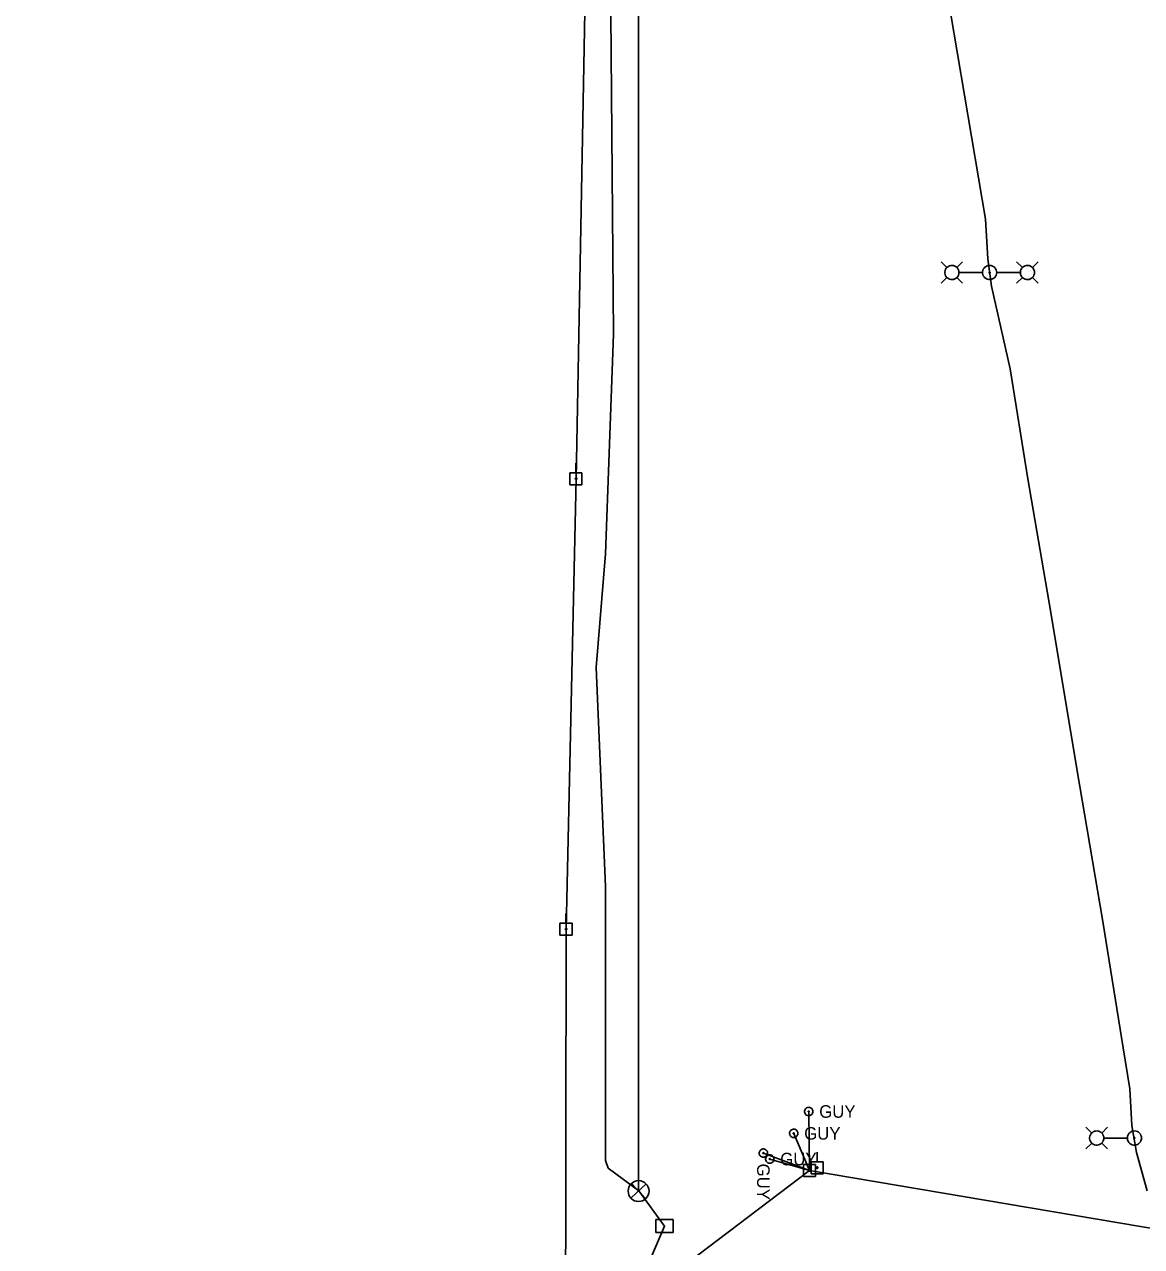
# Model space of a CAD drawing. Extents: x 596028 to 606371, y 330010 to 403088.
# Drawn here: x 604103.6 to 604446.4, y 338096 to 338470.7 of the extents above; entities that cross this region are included whole.
import ezdxf

# ---------------------------------------------------------------- set-up
doc = ezdxf.new("R2010")
doc.units = 0
for name, color, linetype in [('E_FTMS', 7, 'Continuous'), ('E_FTMS_Conduit', 7, 'Continuous'), ('E_LTG', 7, 'Continuous'), ('E_LTG_CID', 7, 'Continuous'), ('E_UTL_EGuyWire', 7, 'Continuous'), ('E_UTL_EPowerPole', 7, 'Continuous'), ('E_UTL_FO_UG_QWEST', 7, 'Continuous'), ('E_UTL_Overhead', 7, 'Continuous')]:
    doc.layers.add(name, color=color, linetype=linetype)

msp = doc.modelspace()

# ---------------------------------------------------------------- linework, layer by layer
at = {"layer": 'E_FTMS'}
for p, q in [((604294.39, 338115.17), (604289.71, 338110.81)), ((604294.23, 338110.65), (604289.87, 338115.33))]:
    msp.add_line(p, q, dxfattribs=at)
msp.add_circle((604292.05, 338112.99), 3.2, dxfattribs=at)
at = {"layer": 'E_FTMS_Conduit'}
msp.add_lwpolyline([(604292.05, 338112.99), (604292.05, 338601.41)], dxfattribs=at)
at = {"layer": 'E_LTG'}
for points in [[(604386.64, 338396.17), (604384.86, 338397.94)], [(604390.34, 338394.64), (604390.3, 338395.06), (604390.19, 338395.45), (604390, 338395.82), (604389.74, 338396.14), (604389.43, 338396.42), (604389.07, 338396.62), (604388.68, 338396.76), (604388.27, 338396.82), (604387.86, 338396.8), (604387.45, 338396.7), (604387.08, 338396.53), (604386.74, 338396.29), (604386.46, 338395.99), (604386.23, 338395.64), (604386.08, 338395.26), (604386, 338394.85), (604386, 338394.44), (604386.08, 338394.03), (604386.23, 338393.65), (604386.46, 338393.3), (604386.74, 338393), (604387.08, 338392.76), (604387.45, 338392.59), (604387.86, 338392.49), (604388.27, 338392.47), (604388.68, 338392.53), (604389.07, 338392.66), (604389.43, 338392.87), (604389.74, 338393.14), (604390, 338393.47), (604390.19, 338393.83), (604390.3, 338394.23), (604390.34, 338394.64)], [(604389.69, 338396.17), (604391.47, 338397.94)], [(604390.38, 338394.64), (604397.56, 338394.64)], [(604401.91, 338394.64), (604401.87, 338395.05), (604401.75, 338395.45), (604401.56, 338395.82), (604401.31, 338396.14), (604400.99, 338396.42), (604400.63, 338396.62), (604400.24, 338396.76), (604399.83, 338396.82), (604399.42, 338396.8), (604399.02, 338396.7), (604398.64, 338396.53), (604398.31, 338396.29), (604398.02, 338395.99), (604397.8, 338395.64), (604397.64, 338395.26), (604397.57, 338394.85), (604397.57, 338394.44), (604397.64, 338394.03), (604397.8, 338393.65), (604398.02, 338393.3), (604398.31, 338393), (604398.64, 338392.76), (604399.02, 338392.59), (604399.42, 338392.49), (604399.83, 338392.47), (604400.24, 338392.53), (604400.63, 338392.66), (604400.99, 338392.87), (604401.31, 338393.14), (604401.56, 338393.47), (604401.75, 338393.83), (604401.87, 338394.23), (604401.91, 338394.64)], [(604399.9, 338394.64), (604399.89, 338394.67), (604399.89, 338394.71), (604399.87, 338394.73), (604399.85, 338394.76), (604399.83, 338394.78), (604399.8, 338394.79), (604399.77, 338394.8), (604399.74, 338394.81), (604399.71, 338394.81), (604399.68, 338394.8), (604399.65, 338394.79), (604399.62, 338394.77), (604399.6, 338394.75), (604399.58, 338394.72), (604399.57, 338394.69), (604399.57, 338394.66), (604399.57, 338394.63), (604399.57, 338394.6), (604399.58, 338394.57), (604399.6, 338394.54), (604399.62, 338394.52), (604399.65, 338394.5), (604399.68, 338394.49), (604399.71, 338394.48), (604399.74, 338394.48), (604399.77, 338394.48), (604399.8, 338394.49), (604399.83, 338394.51), (604399.85, 338394.53), (604399.87, 338394.55), (604399.89, 338394.58), (604399.89, 338394.61), (604399.9, 338394.64)], [(604409.12, 338394.64), (604401.94, 338394.64)], [(604409.81, 338396.17), (604408.03, 338397.94)], [(604413.51, 338394.64), (604413.47, 338395.05), (604413.35, 338395.45), (604413.16, 338395.82), (604412.91, 338396.14), (604412.6, 338396.42), (604412.24, 338396.62), (604411.85, 338396.76), (604411.44, 338396.82), (604411.02, 338396.8), (604410.62, 338396.7), (604410.25, 338396.53), (604409.91, 338396.29), (604409.62, 338395.99), (604409.4, 338395.64), (604409.25, 338395.26), (604409.17, 338394.85), (604409.17, 338394.44), (604409.25, 338394.03), (604409.4, 338393.65), (604409.62, 338393.3), (604409.91, 338393), (604410.25, 338392.76), (604410.62, 338392.59), (604411.02, 338392.49), (604411.44, 338392.47), (604411.85, 338392.53), (604412.24, 338392.66), (604412.6, 338392.87), (604412.91, 338393.14), (604413.16, 338393.47), (604413.35, 338393.83), (604413.47, 338394.23), (604413.51, 338394.64)], [(604412.86, 338396.17), (604414.64, 338397.94)], [(604386.64, 338393.12), (604384.86, 338391.34)], [(604389.69, 338393.12), (604391.47, 338391.34)], [(604409.81, 338393.12), (604408.03, 338391.34)], [(604412.86, 338393.12), (604414.64, 338391.34)], [(604431.07, 338130.78), (604429.29, 338132.55)], [(604434.12, 338130.78), (604435.9, 338132.55)], [(604434.77, 338129.25), (604434.73, 338129.67), (604434.62, 338130.06), (604434.43, 338130.43), (604434.17, 338130.76), (604433.86, 338131.03), (604433.5, 338131.23), (604433.11, 338131.37), (604432.7, 338131.43), (604432.29, 338131.41), (604431.88, 338131.31), (604431.51, 338131.14), (604431.17, 338130.9), (604430.89, 338130.6), (604430.66, 338130.25), (604430.51, 338129.87), (604430.43, 338129.46), (604430.43, 338129.05), (604430.51, 338128.64), (604430.66, 338128.26), (604430.89, 338127.91), (604431.17, 338127.61), (604431.51, 338127.37), (604431.88, 338127.2), (604432.29, 338127.1), (604432.7, 338127.08), (604433.11, 338127.14), (604433.5, 338127.28), (604433.86, 338127.48), (604434.17, 338127.75), (604434.43, 338128.08), (604434.62, 338128.45), (604434.73, 338128.84), (604434.77, 338129.25)], [(604434.81, 338129.25), (604441.99, 338129.25)], [(604446.34, 338129.25), (604446.3, 338129.67), (604446.18, 338130.06), (604445.99, 338130.43), (604445.74, 338130.76), (604445.42, 338131.03), (604445.06, 338131.23), (604444.67, 338131.37), (604444.26, 338131.43), (604443.85, 338131.41), (604443.45, 338131.31), (604443.07, 338131.14), (604442.74, 338130.9), (604442.45, 338130.6), (604442.23, 338130.25), (604442.07, 338129.87), (604442, 338129.46), (604442, 338129.05), (604442.07, 338128.64), (604442.23, 338128.26), (604442.45, 338127.91), (604442.74, 338127.61), (604443.07, 338127.37), (604443.45, 338127.2), (604443.85, 338127.1), (604444.26, 338127.08), (604444.67, 338127.14), (604445.06, 338127.27), (604445.42, 338127.48), (604445.74, 338127.75), (604445.99, 338128.08), (604446.18, 338128.45), (604446.3, 338128.84), (604446.34, 338129.25)], [(604444.33, 338129.25), (604444.32, 338129.29), (604444.32, 338129.32), (604444.3, 338129.34), (604444.28, 338129.37), (604444.26, 338129.39), (604444.23, 338129.41), (604444.2, 338129.42), (604444.17, 338129.42), (604444.14, 338129.42), (604444.11, 338129.41), (604444.08, 338129.4), (604444.05, 338129.38), (604444.03, 338129.36), (604444.01, 338129.33), (604444, 338129.3), (604444, 338129.27), (604444, 338129.24), (604444, 338129.21), (604444.01, 338129.18), (604444.03, 338129.15), (604444.05, 338129.13), (604444.08, 338129.11), (604444.11, 338129.1), (604444.14, 338129.09), (604444.17, 338129.09), (604444.2, 338129.09), (604444.23, 338129.1), (604444.26, 338129.12), (604444.28, 338129.14), (604444.3, 338129.16), (604444.32, 338129.19), (604444.32, 338129.22), (604444.33, 338129.25)], [(604431.07, 338127.73), (604429.29, 338125.95)], [(604434.12, 338127.73), (604435.9, 338125.95)]]:
    msp.add_lwpolyline(points, dxfattribs=at)
at = {"layer": 'E_LTG_CID'}
msp.add_lwpolyline([(604448.04, 338113.09), (604444.75, 338124.83), (604443.41, 338133.07), (604442.71, 338144.36), (604440.69, 338156.93), (604434.52, 338195.65), (604426.45, 338242.49), (604418.51, 338290.37), (604411.48, 338331.4), (604406.05, 338365.11), (604400.32, 338390.47), (604399.21, 338398.84), (604398.47, 338411.01), (604387.76, 338474.36), (604378.81, 338528.04), (604367.93, 338592.68), (604362.35, 338626.27), (604357.03, 338658.73), (604353.57, 338670.76)], dxfattribs=at)
at = {"layer": 'E_UTL_EGuyWire'}
for p in [(604344.25, 338137.39), (604339.64, 338130.69), (604330.33, 338124.63), (604332.31, 338122.8)]:
    msp.add_line(p, (604344.53, 338119.28), dxfattribs=at)
for points in [[(604345.54, 338137.39), (604345.51, 338137.64), (604345.45, 338137.87), (604345.33, 338138.09), (604345.18, 338138.28), (604345, 338138.44), (604344.79, 338138.56), (604344.56, 338138.64), (604344.32, 338138.67), (604344.07, 338138.66), (604343.83, 338138.61), (604343.61, 338138.5), (604343.41, 338138.36), (604343.25, 338138.19), (604343.11, 338137.98), (604343.02, 338137.75), (604342.98, 338137.51), (604342.98, 338137.27), (604343.02, 338137.03), (604343.11, 338136.8), (604343.25, 338136.6), (604343.41, 338136.42), (604343.61, 338136.28), (604343.83, 338136.18), (604344.07, 338136.12), (604344.32, 338136.11), (604344.56, 338136.15), (604344.79, 338136.23), (604345, 338136.35), (604345.18, 338136.51), (604345.33, 338136.7), (604345.45, 338136.92), (604345.51, 338137.15), (604345.54, 338137.39)], [(604344.41, 338137.39), (604344.41, 338137.42), (604344.4, 338137.45), (604344.39, 338137.48), (604344.37, 338137.5), (604344.35, 338137.52), (604344.32, 338137.54), (604344.29, 338137.55), (604344.26, 338137.55), (604344.23, 338137.55), (604344.2, 338137.54), (604344.17, 338137.53), (604344.15, 338137.51), (604344.13, 338137.49), (604344.11, 338137.47), (604344.1, 338137.44), (604344.09, 338137.41), (604344.09, 338137.38), (604344.1, 338137.35), (604344.11, 338137.32), (604344.13, 338137.29), (604344.15, 338137.27), (604344.17, 338137.25), (604344.2, 338137.24), (604344.23, 338137.23), (604344.26, 338137.23), (604344.29, 338137.24), (604344.32, 338137.25), (604344.35, 338137.26), (604344.37, 338137.28), (604344.39, 338137.31), (604344.4, 338137.33), (604344.41, 338137.36), (604344.41, 338137.39)], [(604340.92, 338130.69), (604340.9, 338130.93), (604340.83, 338131.16), (604340.72, 338131.38), (604340.57, 338131.57), (604340.38, 338131.73), (604340.17, 338131.85), (604339.94, 338131.93), (604339.7, 338131.97), (604339.45, 338131.96), (604339.22, 338131.9), (604339, 338131.8), (604338.8, 338131.66), (604338.63, 338131.48), (604338.5, 338131.28), (604338.41, 338131.05), (604338.36, 338130.81), (604338.36, 338130.57), (604338.41, 338130.33), (604338.5, 338130.1), (604338.63, 338129.89), (604338.8, 338129.72), (604339, 338129.58), (604339.22, 338129.47), (604339.45, 338129.42), (604339.7, 338129.41), (604339.94, 338129.44), (604340.17, 338129.52), (604340.38, 338129.64), (604340.57, 338129.8), (604340.72, 338129.99), (604340.83, 338130.21), (604340.9, 338130.44), (604340.92, 338130.69)], [(604339.8, 338130.69), (604339.79, 338130.72), (604339.79, 338130.75), (604339.77, 338130.77), (604339.75, 338130.8), (604339.73, 338130.82), (604339.7, 338130.83), (604339.67, 338130.84), (604339.64, 338130.85), (604339.61, 338130.85), (604339.58, 338130.84), (604339.56, 338130.83), (604339.53, 338130.81), (604339.51, 338130.79), (604339.49, 338130.76), (604339.48, 338130.73), (604339.48, 338130.7), (604339.48, 338130.67), (604339.48, 338130.64), (604339.49, 338130.61), (604339.51, 338130.59), (604339.53, 338130.57), (604339.56, 338130.55), (604339.58, 338130.54), (604339.61, 338130.53), (604339.64, 338130.53), (604339.67, 338130.53), (604339.7, 338130.54), (604339.73, 338130.56), (604339.75, 338130.58), (604339.77, 338130.6), (604339.79, 338130.63), (604339.79, 338130.66), (604339.8, 338130.69)], [(604330.33, 338123.34), (604330.58, 338123.37), (604330.81, 338123.44), (604331.03, 338123.55), (604331.22, 338123.7), (604331.38, 338123.88), (604331.5, 338124.09), (604331.58, 338124.32), (604331.62, 338124.57), (604331.61, 338124.81), (604331.55, 338125.05), (604331.45, 338125.27), (604331.3, 338125.47), (604331.13, 338125.64), (604330.92, 338125.77), (604330.7, 338125.86), (604330.46, 338125.9), (604330.21, 338125.9), (604329.97, 338125.86), (604329.75, 338125.77), (604329.54, 338125.64), (604329.37, 338125.47), (604329.22, 338125.27), (604329.12, 338125.05), (604329.06, 338124.81), (604329.05, 338124.57), (604329.09, 338124.32), (604329.17, 338124.09), (604329.29, 338123.88), (604329.45, 338123.7), (604329.64, 338123.55), (604329.86, 338123.44), (604330.09, 338123.37), (604330.33, 338123.34)], [(604330.33, 338124.47), (604330.37, 338124.47), (604330.39, 338124.48), (604330.42, 338124.49), (604330.45, 338124.51), (604330.47, 338124.53), (604330.48, 338124.56), (604330.49, 338124.59), (604330.5, 338124.62), (604330.49, 338124.65), (604330.49, 338124.68), (604330.47, 338124.71), (604330.46, 338124.73), (604330.43, 338124.75), (604330.41, 338124.77), (604330.38, 338124.78), (604330.35, 338124.79), (604330.32, 338124.79), (604330.29, 338124.78), (604330.26, 338124.77), (604330.24, 338124.75), (604330.21, 338124.73), (604330.2, 338124.71), (604330.18, 338124.68), (604330.18, 338124.65), (604330.17, 338124.62), (604330.18, 338124.59), (604330.19, 338124.56), (604330.2, 338124.53), (604330.22, 338124.51), (604330.25, 338124.49), (604330.28, 338124.48), (604330.3, 338124.47), (604330.33, 338124.47)], [(604333.59, 338122.8), (604333.57, 338123.04), (604333.5, 338123.28), (604333.39, 338123.49), (604333.23, 338123.69), (604333.05, 338123.85), (604332.84, 338123.97), (604332.61, 338124.05), (604332.37, 338124.08), (604332.12, 338124.07), (604331.89, 338124.01), (604331.66, 338123.91), (604331.47, 338123.77), (604331.3, 338123.59), (604331.17, 338123.39), (604331.07, 338123.16), (604331.03, 338122.92), (604331.03, 338122.68), (604331.07, 338122.44), (604331.17, 338122.21), (604331.3, 338122.01), (604331.47, 338121.83), (604331.66, 338121.69), (604331.89, 338121.59), (604332.12, 338121.53), (604332.37, 338121.52), (604332.61, 338121.55), (604332.84, 338121.63), (604333.05, 338121.75), (604333.23, 338121.91), (604333.39, 338122.11), (604333.5, 338122.32), (604333.57, 338122.56), (604333.59, 338122.8)], [(604332.47, 338122.8), (604332.46, 338122.83), (604332.45, 338122.86), (604332.44, 338122.89), (604332.42, 338122.91), (604332.4, 338122.93), (604332.37, 338122.95), (604332.34, 338122.96), (604332.31, 338122.96), (604332.28, 338122.96), (604332.25, 338122.95), (604332.23, 338122.94), (604332.2, 338122.92), (604332.18, 338122.9), (604332.16, 338122.87), (604332.15, 338122.85), (604332.15, 338122.82), (604332.15, 338122.78), (604332.15, 338122.75), (604332.16, 338122.73), (604332.18, 338122.7), (604332.2, 338122.68), (604332.23, 338122.66), (604332.25, 338122.65), (604332.28, 338122.64), (604332.31, 338122.64), (604332.34, 338122.64), (604332.37, 338122.65), (604332.4, 338122.67), (604332.42, 338122.69), (604332.44, 338122.71), (604332.45, 338122.74), (604332.46, 338122.77), (604332.47, 338122.8)]]:
    msp.add_lwpolyline(points, dxfattribs=at)
at = {"layer": 'E_UTL_EPowerPole'}
for points in [[(604272.84, 338333.27), (604272.84, 338336.18)], [(604274.68, 338333.27), (604270.99, 338333.27)], [(604270.99, 338333.27), (604270.99, 338329.58)], [(604273.11, 338331.43), (604273.1, 338331.47), (604273.09, 338331.52), (604273.07, 338331.56), (604273.04, 338331.59), (604273.01, 338331.62), (604272.97, 338331.65), (604272.93, 338331.66), (604272.88, 338331.67), (604272.84, 338331.67), (604272.79, 338331.66), (604272.75, 338331.64), (604272.71, 338331.61), (604272.68, 338331.58), (604272.66, 338331.54), (604272.64, 338331.5), (604272.63, 338331.45), (604272.63, 338331.41), (604272.64, 338331.36), (604272.66, 338331.32), (604272.68, 338331.28), (604272.71, 338331.25), (604272.75, 338331.22), (604272.79, 338331.2), (604272.84, 338331.19), (604272.88, 338331.19), (604272.93, 338331.2), (604272.97, 338331.21), (604273.01, 338331.24), (604273.04, 338331.27), (604273.07, 338331.3), (604273.09, 338331.34), (604273.1, 338331.38), (604273.11, 338331.43)], [(604274.68, 338329.58), (604274.68, 338333.27)], [(604270.99, 338329.58), (604274.68, 338329.58)], [(604269.78, 338195.16), (604269.78, 338198.07)], [(604271.63, 338195.16), (604267.94, 338195.16)], [(604267.94, 338195.16), (604267.94, 338191.47)], [(604270.05, 338193.31), (604270.05, 338193.36), (604270.04, 338193.4), (604270.01, 338193.44), (604269.99, 338193.48), (604269.95, 338193.51), (604269.91, 338193.53), (604269.87, 338193.55), (604269.83, 338193.55), (604269.78, 338193.55), (604269.74, 338193.54), (604269.7, 338193.52), (604269.66, 338193.49), (604269.63, 338193.46), (604269.6, 338193.42), (604269.59, 338193.38), (604269.58, 338193.34), (604269.58, 338193.29), (604269.59, 338193.25), (604269.6, 338193.21), (604269.63, 338193.17), (604269.66, 338193.13), (604269.7, 338193.11), (604269.74, 338193.09), (604269.78, 338193.08), (604269.83, 338193.08), (604269.87, 338193.08), (604269.91, 338193.1), (604269.95, 338193.12), (604269.99, 338193.15), (604270.01, 338193.19), (604270.04, 338193.23), (604270.05, 338193.27), (604270.05, 338193.31)], [(604271.63, 338191.47), (604271.63, 338195.16)], [(604267.94, 338191.47), (604271.63, 338191.47)], [(604346.8, 338121.99), (604346.8, 338124.9)], [(604346.34, 338121.13), (604342.65, 338121.13)], [(604342.65, 338121.13), (604342.65, 338117.44)], [(604344.5, 338121.13), (604344.5, 338124.04)], [(604348.64, 338121.99), (604344.96, 338121.99)], [(604344.96, 338121.99), (604344.96, 338118.3)], [(604346.34, 338117.44), (604346.34, 338121.13)], [(604348.64, 338118.3), (604348.64, 338121.99)], [(604342.65, 338117.44), (604346.34, 338117.44)], [(604344.77, 338119.28), (604344.76, 338119.33), (604344.75, 338119.37), (604344.73, 338119.41), (604344.7, 338119.45), (604344.67, 338119.48), (604344.63, 338119.5), (604344.58, 338119.52), (604344.54, 338119.52), (604344.49, 338119.52), (604344.45, 338119.51), (604344.41, 338119.49), (604344.37, 338119.46), (604344.34, 338119.43), (604344.32, 338119.39), (604344.3, 338119.35), (604344.29, 338119.31), (604344.29, 338119.26), (604344.3, 338119.22), (604344.32, 338119.17), (604344.34, 338119.14), (604344.37, 338119.1), (604344.41, 338119.08), (604344.45, 338119.06), (604344.49, 338119.05), (604344.54, 338119.05), (604344.58, 338119.05), (604344.63, 338119.07), (604344.67, 338119.09), (604344.7, 338119.12), (604344.73, 338119.16), (604344.75, 338119.2), (604344.76, 338119.24), (604344.77, 338119.28)], [(604344.96, 338118.3), (604348.64, 338118.3)], [(604347.07, 338120.15), (604347.07, 338120.19), (604347.05, 338120.24), (604347.03, 338120.28), (604347, 338120.31), (604346.97, 338120.34), (604346.93, 338120.36), (604346.89, 338120.38), (604346.84, 338120.39), (604346.8, 338120.38), (604346.75, 338120.37), (604346.71, 338120.35), (604346.68, 338120.33), (604346.64, 338120.29), (604346.62, 338120.26), (604346.6, 338120.21), (604346.59, 338120.17), (604346.59, 338120.12), (604346.6, 338120.08), (604346.62, 338120.04), (604346.64, 338120), (604346.68, 338119.97), (604346.71, 338119.94), (604346.75, 338119.92), (604346.8, 338119.91), (604346.84, 338119.91), (604346.89, 338119.92), (604346.93, 338119.93), (604346.97, 338119.95), (604347, 338119.98), (604347.03, 338120.02), (604347.05, 338120.06), (604347.07, 338120.1), (604347.07, 338120.15)]]:
    msp.add_lwpolyline(points, dxfattribs=at)
at = {"layer": 'E_UTL_FO_UG_QWEST'}
for points in [[(604300.01, 338102.28), (604292.13, 338113.02), (604282.74, 338120.05), (604281.87, 338122.38), (604281.87, 338122.39), (604281.87, 338122.34), (604281.87, 338122.38), (604281.94, 338206.42), (604279.01, 338273.53), (604281.87, 338308.37), (604284.38, 338375.78), (604282.88, 338547.85), (604282.59, 338589.97), (604265.37, 338681.02), (604255.89, 338741.85), (604241.59, 338781.41), (604236.84, 338788.31), (604222.2, 338813.62), (604186.27, 338854.85), (604152.41, 338892.26)], [(604536.2, 337193.87), (604425.7, 337485.61), (604326.17, 337855.13), (604295.26, 337981.17), (604290.11, 338079.1), (604300.01, 338102.28), (604292.13, 338113.02)]]:
    msp.add_lwpolyline(points, dxfattribs=at)
msp.add_lwpolyline([(604297.37, 338100.25), (604302.62, 338100.25), (604302.62, 338104.25), (604297.37, 338104.25)], close=True, dxfattribs=at)
at = {"layer": 'E_UTL_Overhead'}
for points in [[(604269.62, 338062.62), (604269.81, 338193.31), (604272.87, 338331.43), (604275.7, 338480.23), (604266.9, 338613.74), (604239.6, 338785.61)], [(604103.64, 338065.21), (604129.71, 338064.26), (604269.62, 338062.62), (604344.53, 338119.28), (604560.83, 338082.73), (604641.4, 338068.29), (604696.28, 338059.45), (604715.56, 338054.88), (604786.57, 338054.03), (604829.08, 338053.72), (604872.92, 338052.19), (604977.47, 338050.01), (605123.72, 338048.42), (605215.39, 338038.9)]]:
    msp.add_lwpolyline(points, dxfattribs=at)

# ---------------------------------------------------------------- texts
at = {"layer": 'E_UTL_EGuyWire'}
for p in [(604347.46, 338135.47), (604342.85, 338128.76), (604335.51, 338120.88)]:
    msp.add_text('GUY', height=3.85, dxfattribs=at).set_placement(p)
msp.add_text('GUY', height=3.85, rotation=270, dxfattribs=at).set_placement((604328.41, 338121.42))

doc.saveas('drawing.dxf')
